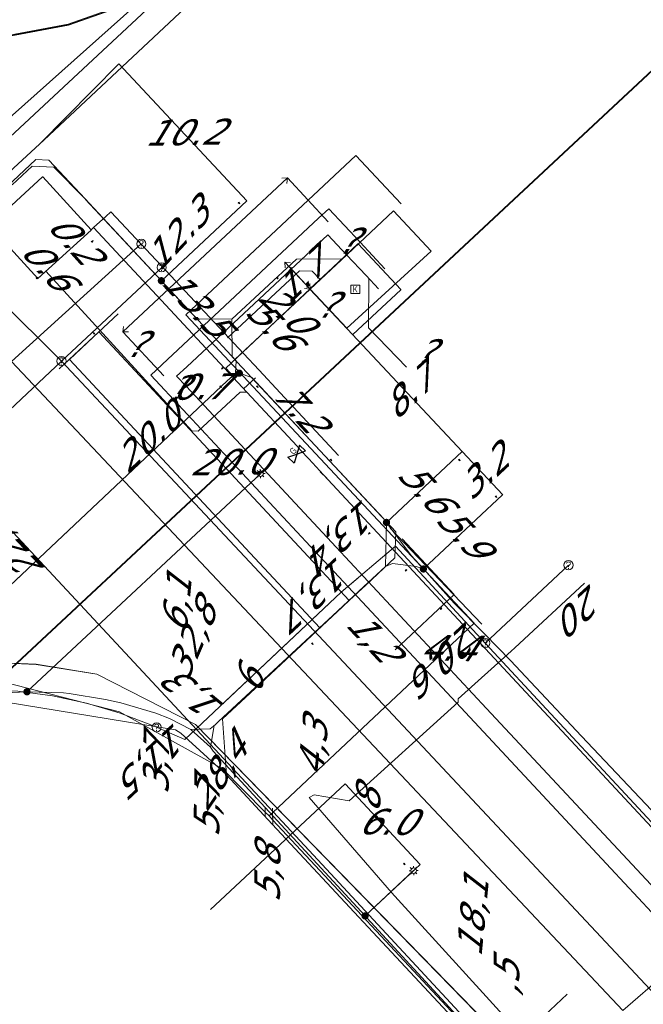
# Model space of a CAD drawing. Header units: metres. Extents: x 124576 to 133557, y 395865 to 402386.
# Tile 351 of 447: x 130002 to 130036, y 401113 to 401167. Entities that reach past the tile are written whole.
import ezdxf
from ezdxf.enums import TextEntityAlignment as Align

# ---------------------------------------------------------------- set-up
doc = ezdxf.new("R2010")
doc.units = ezdxf.units.M
doc.header["$MEASUREMENT"] = 0
for name, color, linetype, lineweight, true_color in [('LG_AanduidingEisVoorzorgsmaatregel', 7, 'Continuous', 40, 0xf7284a), ('LG_Datatransport_Bt_Nederland_NV', 3, 'Continuous', 13, 0x00ff00), ('LG_Datatransport_Eurofiber_Nederland_BV', 3, 'Continuous', 13, 0x00ff00), ('LG_Datatransport_KPN_BV', 3, 'Continuous', 13, 0x00ff00), ('LG_Datatransport_Tennet_Tso', 3, 'Continuous', 13, 0x00ff00), ('LG_Gas_Hoge_Druk', 7, 'Continuous', 13, 0xff9b00), ('LG_Gas_Hoge_Druk_Enexis_Netbeheer_BV', 7, 'Continuous', 13, 0xff9b00), ('LG_Gas_Hoge_Druk_P_Enexis_Netbeheer_BV', 7, 'Continuous', 13, 0xff9b00), ('LG_Gas_Lage_Druk', 7, 'Continuous', 13, 0xffdc7d), ('LG_Hoog_Spanning', 1, 'Continuous', 13, 0xff0000), ('LG_Laag_Spanning', 7, 'Continuous', 13, 0x960000), ('LG_Laag_Spanning_Enexis_Netbeheer_BV', 7, 'Continuous', 13, 0x960000), ('LG_Laag_Spanning_Tennet_Tso', 7, 'Continuous', 13, 0x960000), ('LG_Midden_Spanning', 7, 'Continuous', 13, 0xd20000), ('LG_Midden_Spanning_Enexis_Netbeheer_BV', 7, 'Continuous', 13, 0xd20000), ('LG_Riool_Vrij_Verval_Gemeente_Tilburg_Ruimtelijke_Uitvoering', 7, 'Continuous', 13, 0xca00a0), ('LG_unet-4_Brabant_Water', 5, 'Continuous', 13, 0x0000ff), ('LG_warmte', 7, 'Continuous', 13, 0x008080), ('LG_warmte_Ennatuurlijk_BV', 7, 'Continuous', 13, 0x008080), ('MV_warmte_lijn', 7, 'Continuous', 0, 0x008080)]:
    doc.layers.add(name, color=color, linetype=linetype, lineweight=lineweight, true_color=true_color)
for name, color, linetype, lineweight in [('LG_Datatransport_P_KPN_BV', 7, 'Continuous', 0), ('LG_Laag_Spanning_P_Enexis_Netbeheer_BV', 7, 'Continuous', 0), ('LG_Midden_Spanning_P_Enexis_Netbeheer_BV', 7, 'Continuous', 0), ('LG_n00003_Spitters_Electrotechniek_BV', 7, 'Continuous', 13), ('LG_overig_P_Gemeente_Tilburg_Ruimtelijke_Uitvoering', 7, 'Continuous', 0), ('LG_Riool_Vrij_Verval_P_Gemeente_Tilburg_Ruimtelijke_Uitvoering', 7, 'Continuous', 0), ('LG_unet-4_P_Brabant_Water', 7, 'Continuous', 0), ('MV_Datatransport', 7, 'Continuous', 0), ('MV_Gas_Hoge_Druk', 7, 'Continuous', 0), ('MV_Gas_Hoge_Druk_lijn', 7, 'Continuous', 0), ('MV_Gas_Hoge_Druk_pijl', 7, 'Continuous', 0), ('MV_Laag_Spanning', 7, 'Continuous', 0), ('MV_Laag_Spanning_lijn', 7, 'Continuous', 0), ('MV_Laag_Spanning_pijl', 7, 'Continuous', 0), ('MV_Midden_Spanning', 7, 'Continuous', 0), ('MV_Midden_Spanning_lijn', 7, 'Continuous', 0), ('MV_Midden_Spanning_pijl', 7, 'Continuous', 0), ('MV_unet-4', 7, 'Continuous', 0), ('MV_warmte', 7, 'Continuous', 0)]:
    doc.layers.add(name, color=color, linetype=linetype, lineweight=lineweight)
doc.styles.add('Klic_Annotatie', font='verdanai.ttf', dxfattribs={"oblique": 20, "height": 1.4})
doc.styles.add('Style-Arial Narrow', font='ARIALN.TTF')

# ---------------------------------------------------------------- blocks, each defined once
blk = doc.blocks.new('Mof')
at = {"layer": 'LG_Laag_Spanning_P_Enexis_Netbeheer_BV'}
h = blk.add_hatch(color=256, dxfattribs=at)
edge = h.paths.add_edge_path()
edge.add_arc((0, 0), 2, 0, 360)
blk = doc.blocks.new('Mof_1')
at = {"layer": 'LG_Midden_Spanning_P_Enexis_Netbeheer_BV'}
h = blk.add_hatch(color=256, dxfattribs=at)
edge = h.paths.add_edge_path()
edge.add_arc((0, 0), 2, 0, 360)
blk = doc.blocks.new('Streetlight')
at = {"layer": 'LG_Laag_Spanning_P_Enexis_Netbeheer_BV'}
for p, q in [((-1.77, 1.77), (-1.06, 1.06)), ((0, 2.5), (0, 1.5)), ((1.77, 1.77), (1.06, 1.06)), ((-1.06, -1.06), (-1.77, -1.77)), ((0, -1.5), (0, -2.5)), ((1.06, -1.06), (1.77, -1.77))]:
    blk.add_line(p, q, dxfattribs=at)
at = {"layer": 'LG_Laag_Spanning_P_Enexis_Netbeheer_BV', "flags": 128}
for points in [[(-2.5, 0), (-1.5, 0)], [(1.5, 0), (2.5, 0)]]:
    blk.add_lwpolyline(points, dxfattribs=at)
at = {"layer": 'LG_Laag_Spanning_P_Enexis_Netbeheer_BV'}
blk.add_circle((0, 0), 1.5, dxfattribs=at)
blk = doc.blocks.new('Verloopstuk_1')
at = {"layer": 'LG_Gas_Hoge_Druk_P_Enexis_Netbeheer_BV', "lineweight": 30, "flags": 128}
for points in [[(-3.02, -0.01), (-7.65, -2.3), (-7.57, 2.29), (-3.02, -0.01)], [(-3.02, -0.01), (1.62, -2.3), (1.54, 2.29), (-3.02, -0.01)]]:
    blk.add_lwpolyline(points, close=True, dxfattribs=at)
at = {"layer": 'LG_Gas_Hoge_Druk_P_Enexis_Netbeheer_BV', "color": 7, "linetype": 'Continuous', "style": 'Style-Arial Narrow'}
blk.add_text('G', height=3.5, dxfattribs=at).set_placement((-3.05, 2.63), align=Align.MIDDLE_CENTER)
blk = doc.blocks.new('Afsluiter_1')
at = {"layer": 'LG_Gas_Hoge_Druk_P_Enexis_Netbeheer_BV'}
blk.add_line((0, -2.5), (0, 2.5), dxfattribs=at)
at = {"layer": 'LG_Gas_Hoge_Druk_P_Enexis_Netbeheer_BV', "extrusion": (0, 0, -1)}
blk.add_solid([(0.25, 2.5), (-0.25, 2.5), (0.25, -2.5), (-0.25, -2.5)], dxfattribs=at)
blk = doc.blocks.new('m_pijl')
at = {"layer": 'MV_Laag_Spanning_pijl'}
blk.add_hatch(color=7, dxfattribs=at).paths.add_polyline_path([(-1, -0.33), (-1, 0), (-1, 0.33), (0, 0)])
at = {"layer": 'MV_Laag_Spanning_pijl', "flags": 128}
blk.add_lwpolyline([(-1, 0), (-1, 0.33), (0, 0), (-1, -0.33), (-1, 0)], close=True, dxfattribs=at)
blk = doc.blocks.new('m_pijl_1')
at = {"layer": 'MV_Midden_Spanning_pijl'}
blk.add_hatch(color=7, dxfattribs=at).paths.add_polyline_path([(-1, -0.33), (-1, 0), (-1, 0.33), (0, 0)])
at = {"layer": 'MV_Midden_Spanning_pijl', "flags": 128}
blk.add_lwpolyline([(-1, 0), (-1, 0.33), (0, 0), (-1, -0.33), (-1, 0)], close=True, dxfattribs=at)
blk = doc.blocks.new('m_pijl_3')
at = {"layer": 'MV_Gas_Hoge_Druk_pijl'}
blk.add_hatch(color=7, dxfattribs=at).paths.add_polyline_path([(-1, -0.33), (-1, 0), (-1, 0.33), (0, 0)])
at = {"layer": 'MV_Gas_Hoge_Druk_pijl', "flags": 128}
blk.add_lwpolyline([(-1, 0), (-1, 0.33), (0, 0), (-1, -0.33), (-1, 0)], close=True, dxfattribs=at)
blk = doc.blocks.new('Klantstation')
at = {"layer": 'LG_Laag_Spanning_P_Enexis_Netbeheer_BV', "flags": 128}
blk.add_lwpolyline([(-2.5, -2.31), (2.5, -2.31), (2.5, 2.31), (-2.5, 2.31), (-2.5, -2.31)], close=True, dxfattribs=at)
at = {"layer": 'LG_Laag_Spanning_P_Enexis_Netbeheer_BV', "color": 7, "linetype": 'Continuous', "style": 'Style-Arial Narrow'}
blk.add_text('K', height=3.5, dxfattribs=at).set_placement((0, 0), align=Align.MIDDLE_CENTER)
blk = doc.blocks.new('Klantstation_1')
at = {"layer": 'LG_Midden_Spanning_P_Enexis_Netbeheer_BV', "flags": 128}
blk.add_lwpolyline([(-2.5, -2.31), (2.5, -2.31), (2.5, 2.31), (-2.5, 2.31), (-2.5, -2.31)], close=True, dxfattribs=at)
at = {"layer": 'LG_Midden_Spanning_P_Enexis_Netbeheer_BV', "color": 7, "linetype": 'Continuous', "style": 'Style-Arial Narrow'}
blk.add_text('K', height=3.5, dxfattribs=at).set_placement((0, 0), align=Align.MIDDLE_CENTER)
blk = doc.blocks.new('Afsluiter_2')
at = {"layer": 'LG_unet-4_P_Brabant_Water'}
blk.add_line((0, -2.5), (0, 2.5), dxfattribs=at)
blk.add_solid([(-0.25, 2.5), (0.25, 2.5), (-0.25, -2.5), (0.25, -2.5)], dxfattribs=at)
blk = doc.blocks.new('Onbekend_1')
at = {"layer": 'LG_overig_P_Gemeente_Tilburg_Ruimtelijke_Uitvoering'}
blk.add_hatch(color=256, dxfattribs=at).paths.add_polyline_path([(-0.25, -1.07, -0.262633), (0.23, 0.15), (0.59, 0.47, 0.379827), (0.7, 1.26), (0.69, 1.26, 0.228508), (-0.03, 1.53), (-0.03, 1.52, 0.459053), (-0.82, 0.79), (-1.29, 0.85, -0.414214), (-0.08, 2, -0.243799), (1.09, 1.52, -0.379827), (0.9, 0.11), (0.54, -0.2, 0.262633), (0.23, -1.08), (-0.17, -1.07)])
blk.add_circle((0, 0), 2.5, dxfattribs=at)
at = {"layer": 'LG_overig_P_Gemeente_Tilburg_Ruimtelijke_Uitvoering', "extrusion": (0, 0, -1)}
blk.add_solid([(0.34, -2.06), (-0.21, -2.06), (0.34, -1.51), (-0.21, -1.51)], dxfattribs=at)
blk = doc.blocks.new('Onbekend_2')
at = {"layer": 'LG_Riool_Vrij_Verval_P_Gemeente_Tilburg_Ruimtelijke_Uitvoering'}
blk.add_hatch(color=256, dxfattribs=at).paths.add_polyline_path([(-0.25, -1.07, -0.262633), (0.23, 0.15), (0.59, 0.47, 0.379827), (0.7, 1.26), (0.69, 1.26, 0.228508), (-0.03, 1.53), (-0.03, 1.52, 0.459053), (-0.82, 0.79), (-1.29, 0.85, -0.414214), (-0.08, 2, -0.243799), (1.09, 1.52, -0.379827), (0.9, 0.11), (0.54, -0.2, 0.262633), (0.23, -1.08), (-0.17, -1.07)])
blk.add_circle((0, 0), 2.5, dxfattribs=at)
at = {"layer": 'LG_Riool_Vrij_Verval_P_Gemeente_Tilburg_Ruimtelijke_Uitvoering', "extrusion": (0, 0, -1)}
blk.add_solid([(0.34, -2.06), (-0.21, -2.06), (0.34, -1.51), (-0.21, -1.51)], dxfattribs=at)
blk = doc.blocks.new('Onbekend_3')
at = {"layer": 'LG_Datatransport_P_KPN_BV'}
blk.add_hatch(color=256, dxfattribs=at).paths.add_polyline_path([(-0.25, -1.07, -0.262633), (0.23, 0.15), (0.59, 0.47, 0.379827), (0.7, 1.26), (0.69, 1.26, 0.228508), (-0.03, 1.53), (-0.03, 1.52, 0.459053), (-0.82, 0.79), (-1.29, 0.85, -0.414214), (-0.08, 2, -0.243799), (1.09, 1.52, -0.379827), (0.9, 0.11), (0.54, -0.2, 0.262633), (0.23, -1.08), (-0.17, -1.07)])
blk.add_circle((0, 0), 2.5, dxfattribs=at)
at = {"layer": 'LG_Datatransport_P_KPN_BV', "extrusion": (0, 0, -1)}
blk.add_solid([(0.34, -2.06), (-0.21, -2.06), (0.34, -1.51), (-0.21, -1.51)], dxfattribs=at)

msp = doc.modelspace()

# ---------------------------------------------------------------- linework, layer by layer
at = {"layer": 'LG_AanduidingEisVoorzorgsmaatregel', "flags": 128}
msp.add_lwpolyline([(129943.649, 401077.716), (130089.541, 401213.815)], dxfattribs=at)
at = {"layer": 'LG_Datatransport_Bt_Nederland_NV', "flags": 128}
for points in [[(130057.96, 401015.79), (130072.14, 401054.94), (130076.88, 401059.26), (130068.69, 401067.88), (130062.23, 401075.17), (130060.84, 401076.74), (130049.17, 401089.38), (130042.81, 401096.26), (130037.59, 401101.91), (130030.36, 401109.39), (130011.58, 401128.65), (130006.2, 401131.39), (130002.91, 401131.92), (129998.92, 401132.09), (129994.97, 401131.1), (129991.77, 401129.13), (129985.51, 401123.61), (129977.02, 401115.32), (129941.88, 401082.49), (129933.74, 401074.52), (129926.53, 401067.59), (129919.58, 401061), (129906.21, 401049.02), (129895.76, 401038.993)], [(130072.14, 401054.938), (130076.883, 401059.263), (130068.689, 401067.88), (130062.232, 401075.167), (130060.839, 401076.739), (130049.167, 401089.38), (130042.814, 401096.264), (130037.591, 401101.915), (130030.355, 401109.387), (130011.584, 401128.649), (130006.203, 401131.388), (130002.912, 401131.916), (129998.921, 401132.086), (129994.966, 401131.101), (129991.766, 401129.132), (129985.507, 401123.608), (129977.02, 401115.316), (129941.881, 401082.494), (129933.744, 401074.523), (129926.525, 401067.595), (129919.583, 401061.003), (129906.213, 401049.019), (129895.763, 401038.992)]]:
    msp.add_lwpolyline(points, dxfattribs=at)
at = {"layer": 'LG_Datatransport_Eurofiber_Nederland_BV', "flags": 128}
for points in [[(129971.941, 401129.607), (129972.99, 401130.48), (129974.74, 401131.93), (129984.17, 401140.74), (129995.02, 401146.19), (130018.01, 401121.53), (130040.4, 401097.4), (130048.8, 401088.4), (130061.7, 401074.5), (130068.5, 401067.2), (130082.3, 401052.5), (130091.7, 401042.3), (130101.3, 401032.1), (130104.1, 401029), (130121.9, 401010), (130150.3, 400979.5), (130156.2, 400973.2), (130156.6, 400972.7), (130157, 400972.3), (130170.7, 400957.6), (130190, 400936.9), (130214.18, 400911)], [(129974.736, 401131.928), (129984.174, 401140.745), (129995.017, 401146.19), (130018.015, 401121.529)], [(130018.014, 401121.529), (130040.4, 401097.4), (130048.8, 401088.4), (130061.7, 401074.5), (130068.5, 401067.2), (130082.3, 401052.5), (130091.7, 401042.3), (130101.3, 401032.1), (130104.1, 401029), (130121.9, 401010), (130150.3, 400979.5), (130156.2, 400973.2), (130156.6, 400972.7)]]:
    msp.add_lwpolyline(points, dxfattribs=at)
at = {"layer": 'LG_Datatransport_KPN_BV'}
msp.add_line((130031.9, 401137.319), (130027.369, 401133.08), dxfattribs=at)
at = {"layer": 'LG_Datatransport_KPN_BV', "flags": 128}
for points in [[(130027.369, 401133.08), (130022.474, 401138.361), (130019.512, 401135.846), (130011, 401127.817), (130009.465, 401128.491)], [(130020.421, 401136.617), (130019.512, 401135.846), (130013.151, 401129.846)], [(130027.369, 401133.08), (130041.659, 401117.669), (130056.92, 401101.263)], [(130009.465, 401128.491), (130009.248, 401128.587), (130007.472, 401129.268), (130005.647, 401129.808), (130003.787, 401130.203), (130001.9, 401130.452), (130000.001, 401130.551), (129998.424, 401130.521), (129996.853, 401130.389), (129996.377, 401130.335), (129995.907, 401130.24), (129995.447, 401130.106), (129995, 401129.934), (129994.569, 401129.725), (129994.157, 401129.48), (129993.598, 401129.134), (129993.068, 401128.745), (129992.57, 401128.315), (129992.108, 401127.848), (129991.684, 401127.345), (129980.498, 401117.353)]]:
    msp.add_lwpolyline(points, dxfattribs=at)
at = {"layer": 'LG_Datatransport_Tennet_Tso', "flags": 128}
for points in [[(129973.104, 401166.27), (129985.198, 401160.614), (129986.286, 401159.821), (129988.124, 401159.378), (129988.85, 401159.831), (129990.317, 401161.975), (129992.405, 401163.635), (129998.622, 401165.663), (130004.647, 401166.79), (130008.3, 401168.077), (130010.825, 401170.14), (130016.239, 401180.436), (130022.173, 401191.953), (130028.404, 401203.497), (130029.308, 401208.777), (130028.567, 401212.696)], [(129986.263, 401159.762), (129988.134, 401159.314), (129988.892, 401159.787), (129990.361, 401161.934), (129992.434, 401163.581), (129998.637, 401165.605), (130004.663, 401166.732), (130008.33, 401168.024), (130010.872, 401170.101), (130016.292, 401180.408), (130022.226, 401191.925), (130028.461, 401203.477), (130029.369, 401208.777), (130028.679, 401212.762)], [(129986.265, 401159.772), (129988.132, 401159.325), (129988.885, 401159.794), (129990.354, 401161.941), (129992.429, 401163.59), (129998.635, 401165.615), (130004.66, 401166.742), (130008.325, 401168.033), (130010.864, 401170.107), (130016.283, 401180.413), (130022.217, 401191.93), (130028.451, 401203.48), (130029.359, 401208.777), (130028.634, 401212.664)]]:
    msp.add_lwpolyline(points, dxfattribs=at)
at = {"layer": 'LG_Gas_Hoge_Druk', "flags": 128}
for points in [[(130002.995, 401152.923), (130002.996, 401152.924), (130002.997, 401152.924), (130002.998, 401152.925), (130003, 401152.926), (130005.89, 401155.565), (130005.891, 401155.566), (130005.891, 401155.567), (130005.892, 401155.568), (130005.893, 401155.569), (130005.893, 401155.57), (130005.893, 401155.571), (130005.893, 401155.573), (130005.893, 401155.574), (130005.893, 401155.575), (130005.892, 401155.576), (130005.891, 401155.577), (130005.89, 401155.579), (130003.258, 401158.462), (130003.258, 401158.463), (130003.257, 401158.463), (130003.255, 401158.464), (130003.254, 401158.464), (130003.253, 401158.465), (130003.252, 401158.465), (130003.25, 401158.465), (130003.249, 401158.465), (130003.248, 401158.465), (130003.247, 401158.464), (130003.246, 401158.463), (130003.244, 401158.462), (130000.353, 401155.818)], [(130000.353, 401155.804), (130002.986, 401152.926), (130002.987, 401152.925), (130002.988, 401152.925), (130002.989, 401152.924), (130002.99, 401152.924), (130002.991, 401152.923), (130002.992, 401152.923), (130002.994, 401152.923), (130002.995, 401152.923)]]:
    msp.add_lwpolyline(points, dxfattribs=at)
at = {"layer": 'LG_Gas_Hoge_Druk_Enexis_Netbeheer_BV'}
msp.add_line((130233.662, 400911), (130018.561, 401142.237), dxfattribs=at)
at = {"layer": 'LG_Gas_Hoge_Druk_Enexis_Netbeheer_BV', "flags": 128}
for points in [[(130003.436, 401153.338), (130011.383, 401144.638), (130011.735, 401144.623), (130014.022, 401146.75), (130014.375, 401146.737), (130017.114, 401143.793), (130017.301, 401143.591)], [(130017.301, 401143.591), (130017.75, 401143.109), (130018.561, 401142.237)]]:
    msp.add_lwpolyline(points, dxfattribs=at)
at = {"layer": 'LG_Gas_Lage_Druk', "flags": 128}
for points in [[(130002.995, 401152.923), (130002.996, 401152.924), (130002.997, 401152.924), (130002.998, 401152.925), (130003, 401152.926), (130005.89, 401155.565), (130005.891, 401155.566), (130005.891, 401155.567), (130005.892, 401155.568), (130005.893, 401155.569), (130005.893, 401155.57), (130005.893, 401155.571), (130005.893, 401155.573), (130005.893, 401155.574), (130005.893, 401155.575), (130005.892, 401155.576), (130005.891, 401155.577), (130005.89, 401155.579), (130003.258, 401158.462), (130003.258, 401158.463), (130003.257, 401158.463), (130003.255, 401158.464), (130003.254, 401158.464), (130003.253, 401158.465), (130003.252, 401158.465), (130003.25, 401158.465), (130003.249, 401158.465), (130003.248, 401158.465), (130003.247, 401158.464), (130003.246, 401158.463), (130003.244, 401158.462), (130000.353, 401155.818)], [(130000.353, 401155.804), (130002.986, 401152.926), (130002.987, 401152.925), (130002.988, 401152.925), (130002.989, 401152.924), (130002.99, 401152.924), (130002.991, 401152.923), (130002.992, 401152.923), (130002.994, 401152.923), (130002.995, 401152.923)]]:
    msp.add_lwpolyline(points, dxfattribs=at)
at = {"layer": 'LG_Hoog_Spanning', "flags": 128}
msp.add_lwpolyline([(129930.006, 401092.33), (129930.007, 401092.33), (129930.008, 401092.331), (129930.009, 401092.331), (129930.01, 401092.332), (129930.012, 401092.333), (129998.604, 401156.133), (130003.329, 401160.474), (130003.329, 401160.474), (130075.906, 401228.433)], dxfattribs=at)
msp.add_lwpolyline([(129930.006, 401092.33), (129930.007, 401092.33), (129930.008, 401092.331), (129930.009, 401092.331), (129930.01, 401092.332), (129930.012, 401092.333), (129998.604, 401156.133), (130003.329, 401160.474), (130003.329, 401160.474), (130075.906, 401228.433)], dxfattribs=at)
at = {"layer": 'LG_Laag_Spanning', "flags": 128}
msp.add_lwpolyline([(130020.139, 401149.876), (130020.14, 401149.876), (130020.141, 401149.877), (130020.142, 401149.877), (130020.143, 401149.878), (130020.145, 401149.879), (130022.759, 401152.325), (130022.76, 401152.326), (130022.76, 401152.327), (130022.761, 401152.328), (130022.762, 401152.329), (130022.762, 401152.33), (130022.762, 401152.331), (130022.762, 401152.333), (130022.762, 401152.334), (130022.761, 401152.335), (130022.761, 401152.336), (130022.76, 401152.337), (130022.759, 401152.339), (130020.443, 401154.813), (130020.442, 401154.814), (130020.441, 401154.814), (130020.44, 401154.815), (130020.439, 401154.816), (130020.438, 401154.816), (130020.437, 401154.816), (130020.435, 401154.816), (130020.434, 401154.816), (130020.433, 401154.815), (130020.432, 401154.815), (130020.431, 401154.814), (130020.429, 401154.813), (130018.365, 401152.882), (130017.815, 401152.368), (130017.814, 401152.367), (130017.814, 401152.366), (130017.813, 401152.365), (130017.813, 401152.364), (130017.812, 401152.363), (130017.812, 401152.362), (130017.812, 401152.36), (130017.812, 401152.359), (130017.813, 401152.358), (130017.813, 401152.357), (130017.814, 401152.356), (130017.815, 401152.354), (130020.131, 401149.879), (130020.132, 401149.878), (130020.133, 401149.878), (130020.134, 401149.877), (130020.135, 401149.877), (130020.136, 401149.876), (130020.137, 401149.876), (130020.139, 401149.876)], dxfattribs=at)
at = {"layer": 'LG_Laag_Spanning_Enexis_Netbeheer_BV'}
for p, q in [((130005.59, 401157.242), (130009.723, 401152.812)), ((130005.59, 401157.242), (130009.723, 401152.812)), ((130005.59, 401157.242), (130009.723, 401152.812)), ((130009.723, 401152.812), (130011.982, 401150.391)), ((130009.723, 401152.812), (130011.982, 401150.391)), ((130011.982, 401150.391), (130012.609, 401149.719)), ((130013.312, 401147.351), (129994.73, 401129.862)), ((130013.312, 401147.351), (129994.73, 401129.862)), ((130002.401, 401130.424), (130015.121, 401142.301)), ((130020.687, 401136.074), (130020.799, 401136.178)), ((130012.651, 401128.632), (130012.833, 401128.801)), ((130012.651, 401128.632), (130012.833, 401128.801)), ((130011.325, 401128.367), (130012.398, 401127.402)), ((130020.819, 401118.216), (130023.463, 401120.682))]:
    msp.add_line(p, q, dxfattribs=at)
at = {"layer": 'LG_Laag_Spanning_Enexis_Netbeheer_BV', "flags": 128}
for points in [[(129999.324, 401161.474), (129999.747, 401161.434), (130000.222, 401161.264), (130000.292, 401161.217), (130000.619, 401161.113), (130000.931, 401161.226), (130034.025, 401190.756), (130034.76, 401191.434), (130043.096, 401199.352), (130043.832, 401200.029), (130056.419, 401211.236)], [(129996.507, 401153.416), (130000.357, 401157.049), (130000.376, 401157.067), (130002.885, 401159.408), (130003.592, 401159.383), (130005.569, 401157.264), (130005.59, 401157.242)], [(129996.507, 401153.416), (130000.357, 401157.049), (130000.376, 401157.067), (130002.885, 401159.408), (130003.592, 401159.383), (130005.569, 401157.264), (130005.59, 401157.242)], [(130005.59, 401157.242), (130007.201, 401155.515), (130009.415, 401153.142), (130009.723, 401152.812), (130011.982, 401150.391)], [(130005.59, 401157.242), (130007.201, 401155.515), (130009.415, 401153.142), (130009.723, 401152.812)], [(130018.372, 401152.875), (130017.945, 401153.331), (130017.238, 401153.355), (130013.316, 401149.695)], [(130018.372, 401152.875), (130017.945, 401153.331), (130017.238, 401153.355), (130013.316, 401149.695)], [(130009.723, 401152.812), (130011.982, 401150.391), (130012.609, 401149.719), (130013.292, 401148.988), (130013.791, 401148.454), (130013.768, 401147.776), (130013.616, 401147.634), (130013.312, 401147.351), (129994.73, 401129.862), (129991.053, 401126.402), (129989.957, 401125.449), (129975.694, 401112.137), (129970.472, 401107.262), (129961.52, 401098.907), (129956.671, 401094.382), (129945.106, 401083.587), (129928.995, 401068.55), (129917.255, 401057.593), (129916.642, 401057.021), (129911.516, 401052.237), (129896.845, 401038.542)], [(130009.723, 401152.812), (130011.982, 401150.391), (130012.609, 401149.719)], [(130009.723, 401152.812), (130011.982, 401150.391), (130012.609, 401149.719)], [(130013.312, 401147.351), (130013.616, 401147.634), (130013.768, 401147.776), (130013.791, 401148.454), (130013.292, 401148.988), (130012.609, 401149.719), (130013.292, 401148.988), (130012.609, 401149.719), (130013.292, 401148.988), (130012.609, 401149.719)], [(130014.642, 401147.541), (130013.966, 401147.778), (130013.552, 401147.577), (130013.312, 401147.351)], [(130014.642, 401147.541), (130013.966, 401147.778), (130013.552, 401147.577), (130013.312, 401147.351)], [(130020.687, 401136.074), (130020.799, 401136.178), (130021.53, 401136.86), (130022.445, 401137.714), (130022.494, 401139.127), (130017.335, 401144.655), (130014.642, 401147.541), (130017.335, 401144.655), (130014.642, 401147.541)], [(130020.799, 401136.178), (130021.53, 401136.86), (130022.445, 401137.714), (130022.494, 401139.127), (130017.335, 401144.655), (130014.642, 401147.541)], [(130012.833, 401128.801), (130020.065, 401135.499), (130020.687, 401136.074)], [(130012.833, 401128.801), (130020.065, 401135.499), (130020.687, 401136.074)], [(130020.687, 401136.074), (130016.837, 401132.51), (130012.833, 401128.801)], [(130012.833, 401128.801), (130020.065, 401135.499), (130020.687, 401136.074)], [(130020.799, 401136.178), (130020.757, 401136.139), (130020.687, 401136.074)], [(129975.694, 401112.137), (129989.957, 401125.449), (129991.053, 401126.402), (130000, 401130.321), (130002.401, 401130.424), (130004.395, 401130.36), (130004.701, 401130.327), (130006.673, 401130.009), (130007.506, 401129.83), (130009.417, 401129.261), (130010.162, 401128.974), (130011.325, 401128.367), (130012.398, 401127.402), (130012.553, 401127.182), (130020.819, 401118.216), (130020.913, 401118.114), (130039.036, 401098.457), (130040.121, 401097.28), (130054.459, 401081.728), (130054.532, 401081.648), (130054.797, 401081.36), (130056.783, 401079.276)], [(129991.053, 401126.402), (130000, 401130.321), (130002.401, 401130.424), (130004.395, 401130.36), (130004.701, 401130.327), (130006.673, 401130.009), (130007.506, 401129.83), (130009.417, 401129.261), (130010.162, 401128.974), (130011.325, 401128.367)], [(129991.053, 401126.402), (130000, 401130.321), (130002.401, 401130.424), (130004.395, 401130.36), (130004.701, 401130.327), (130006.673, 401130.009), (130007.506, 401129.83), (130009.417, 401129.261), (130010.162, 401128.974), (130011.325, 401128.367)], [(130011.325, 401128.367), (130012.384, 401128.414), (130012.651, 401128.632)], [(130011.325, 401128.367), (130012.384, 401128.414), (130012.651, 401128.632)], [(130012.398, 401127.402), (130012.606, 401128.591), (130012.651, 401128.632)], [(130012.398, 401127.402), (130012.606, 401128.591), (130012.651, 401128.632)], [(130012.833, 401128.801), (130012.742, 401128.717), (130012.651, 401128.632)], [(130079.096, 401055.861), (130070.021, 401065.384), (130056.783, 401079.276), (130054.797, 401081.36), (130054.532, 401081.648), (130054.459, 401081.728), (130040.121, 401097.28), (130039.036, 401098.457), (130020.913, 401118.114), (130020.819, 401118.216), (130012.553, 401127.182), (130012.398, 401127.402)], [(130079.096, 401055.861), (130070.021, 401065.384), (130056.783, 401079.276), (130054.797, 401081.36), (130054.532, 401081.648), (130054.459, 401081.728), (130040.121, 401097.28), (130039.036, 401098.457), (130020.913, 401118.114), (130020.819, 401118.216), (130012.553, 401127.182), (130012.398, 401127.402)]]:
    msp.add_lwpolyline(points, dxfattribs=at)
at = {"layer": 'LG_Laag_Spanning_Tennet_Tso', "flags": 128}
for points in [[(130000.927, 401160.134), (130069.487, 401224.011), (130070.836, 401227.084), (130069.895, 401229.525), (129994.513, 401266.425), (129939.21, 401293.622), (129930.071, 401274.191), (129923.579, 401260.414), (129918.837, 401250.299), (129918.143, 401249.976), (129918.114, 401249.962), (129910.133, 401253.656)], [(130000.927, 401160.134), (130069.487, 401224.011), (130070.836, 401227.084), (130069.895, 401229.525), (129939.21, 401293.622), (129935.218, 401285.135), (129933.096, 401280.621), (129931.59, 401277.42), (129931.564, 401277.365), (129930.6, 401275.315), (129930.182, 401274.426), (129930.1, 401274.181), (129924.468, 401262.24), (129918.836, 401250.306), (129918.129, 401249.973), (129911.611, 401252.975), (129910.133, 401253.656)]]:
    msp.add_lwpolyline(points, dxfattribs=at)
at = {"layer": 'LG_Midden_Spanning', "flags": 128}
msp.add_lwpolyline([(130020.139, 401149.876), (130020.14, 401149.876), (130020.141, 401149.877), (130020.142, 401149.877), (130020.143, 401149.878), (130020.145, 401149.879), (130022.759, 401152.325), (130022.76, 401152.326), (130022.76, 401152.327), (130022.761, 401152.328), (130022.762, 401152.329), (130022.762, 401152.33), (130022.762, 401152.331), (130022.762, 401152.333), (130022.762, 401152.334), (130022.761, 401152.335), (130022.761, 401152.336), (130022.76, 401152.337), (130022.759, 401152.339), (130020.443, 401154.813), (130020.442, 401154.814), (130020.441, 401154.814), (130020.44, 401154.815), (130020.439, 401154.816), (130020.438, 401154.816), (130020.437, 401154.816), (130020.435, 401154.816), (130020.434, 401154.816), (130020.433, 401154.815), (130020.432, 401154.815), (130020.431, 401154.814), (130020.429, 401154.813), (130019.563, 401154.003), (130017.815, 401152.368), (130017.814, 401152.367), (130017.814, 401152.366), (130017.813, 401152.365), (130017.813, 401152.364), (130017.812, 401152.363), (130017.812, 401152.362), (130017.812, 401152.36), (130017.812, 401152.359), (130017.813, 401152.358), (130017.813, 401152.357), (130017.814, 401152.356), (130017.815, 401152.354), (130020.131, 401149.879), (130020.132, 401149.878), (130020.133, 401149.878), (130020.134, 401149.877), (130020.135, 401149.877), (130020.136, 401149.876), (130020.137, 401149.876), (130020.139, 401149.876)], dxfattribs=at)
at = {"layer": 'LG_Midden_Spanning_Enexis_Netbeheer_BV'}
for p, q in [((130005.522, 401157.318), (130005.545, 401157.294)), ((130005.522, 401157.318), (130005.545, 401157.294)), ((130005.545, 401157.294), (130011.169, 401151.266)), ((130021.926, 401137.241), (130021.986, 401139.648)), ((130020.758, 401136.15), (130021.926, 401137.241))]:
    msp.add_line(p, q, dxfattribs=at)
at = {"layer": 'LG_Midden_Spanning_Enexis_Netbeheer_BV', "flags": 128}
for points in [[(130001.594, 401158.026), (130002.689, 401159.049), (130003.865, 401158.993), (130005.522, 401157.318), (130005.545, 401157.294), (130011.169, 401151.266), (130011.662, 401150.737), (130013.565, 401150.711), (130017.077, 401153.987), (130019.57, 401153.996)], [(130001.594, 401158.026), (130002.689, 401159.049), (130003.865, 401158.993), (130005.522, 401157.318)], [(130005.522, 401157.318), (130005.545, 401157.294), (130008, 401154.662), (130011.169, 401151.266)], [(130005.545, 401157.294), (130011.169, 401151.266), (130011.662, 401150.737), (130013.565, 401150.711)], [(130005.545, 401157.294), (130008, 401154.662), (130011.169, 401151.266)], [(130021.986, 401139.648), (130021.814, 401139.856), (130013.586, 401148.675), (130013.565, 401150.711), (130017.077, 401153.987), (130019.57, 401153.996)], [(130013.565, 401150.711), (130017.077, 401153.987), (130019.57, 401153.996)], [(130011.169, 401151.266), (130011.662, 401150.737), (130013.565, 401150.711)], [(130021.986, 401139.648), (130021.814, 401139.856), (130013.586, 401148.675), (130013.565, 401150.711)], [(130021.986, 401139.648), (130023.324, 401137.852), (130023.995, 401137.112), (130025.68, 401135.254), (130027.344, 401133.568), (130028.732, 401132.128), (130032.61, 401128.015), (130038.324, 401121.953), (130043.351, 401116.62), (130046.26, 401113.535), (130047.68, 401113.486), (130050.049, 401115.681), (130050.071, 401116.303)], [(130021.986, 401139.648), (130023.324, 401137.852), (130023.995, 401137.112)], [(130041.914, 401095.175), (130027.856, 401110.25), (130020.487, 401118.152), (130015.76, 401123.221), (130013.262, 401125.9), (130013.061, 401128.956), (130014.552, 401130.35), (130019.59, 401135.058), (130020.758, 401136.15), (130021.926, 401137.241), (130022.321, 401137.412), (130023.596, 401137.246), (130023.995, 401137.112)], [(130021.926, 401137.241), (130022.321, 401137.412), (130023.596, 401137.246), (130023.995, 401137.112)], [(130023.995, 401137.112), (130025.68, 401135.254), (130027.344, 401133.568), (130028.732, 401132.128), (130032.61, 401128.015), (130038.324, 401121.953), (130043.351, 401116.62), (130046.26, 401113.535), (130047.68, 401113.486), (130050.049, 401115.681), (130050.071, 401116.303)], [(130023.995, 401137.112), (130025.68, 401135.254), (130027.344, 401133.568), (130028.732, 401132.128), (130032.61, 401128.015), (130038.324, 401121.953), (130043.351, 401116.62), (130046.26, 401113.535), (130047.68, 401113.486), (130050.049, 401115.681), (130050.071, 401116.303)], [(130014.552, 401130.35), (130019.59, 401135.058), (130020.758, 401136.15)], [(130014.552, 401130.35), (130017.071, 401132.704), (130020.758, 401136.15)], [(130014.552, 401130.35), (130017.071, 401132.704), (130020.758, 401136.15)], [(130014.552, 401130.35), (130019.59, 401135.058), (130020.758, 401136.15)], [(130013.262, 401125.9), (130013.061, 401128.956), (130014.552, 401130.35)], [(129955.939, 401093.724), (129956.629, 401094.338), (129957.34, 401095.002), (129971.57, 401108.286), (129989.972, 401125.464), (129990.785, 401126.167), (129995.618, 401128.938), (130000.36, 401130.002), (130010.489, 401128.35), (130010.779, 401128.178), (130013.262, 401125.9)], [(129955.939, 401093.724), (129956.629, 401094.338), (129957.34, 401095.002), (129971.57, 401108.286), (129989.972, 401125.464), (129990.785, 401126.167), (129995.618, 401128.938), (130000.36, 401130.002), (130010.489, 401128.35), (130010.779, 401128.178), (130013.262, 401125.9)], [(129957.34, 401095.002), (129971.57, 401108.286), (129989.972, 401125.464), (129990.785, 401126.167), (129995.618, 401128.938), (130000.36, 401130.002), (130010.489, 401128.35), (130010.779, 401128.178), (130013.262, 401125.9)], [(129971.57, 401108.286), (129989.972, 401125.464), (129990.785, 401126.167), (129995.618, 401128.938), (130000.36, 401130.002), (130010.489, 401128.35), (130010.779, 401128.178), (130013.262, 401125.9)], [(129990.785, 401126.167), (129995.618, 401128.938), (130000.36, 401130.002), (130010.489, 401128.35), (130010.779, 401128.178), (130013.262, 401125.9)], [(130027.856, 401110.25), (130020.487, 401118.152), (130015.76, 401123.221), (130013.262, 401125.9)], [(130027.856, 401110.25), (130020.487, 401118.152), (130015.76, 401123.221), (130013.262, 401125.9)], [(130027.856, 401110.25), (130020.487, 401118.152), (130015.76, 401123.221), (130013.262, 401125.9)], [(130027.856, 401110.25), (130020.487, 401118.152), (130015.76, 401123.221), (130013.262, 401125.9)], [(130027.856, 401110.25), (130020.487, 401118.152), (130015.76, 401123.221), (130013.262, 401125.9)]]:
    msp.add_lwpolyline(points, dxfattribs=at)
at = {"layer": 'LG_n00003_Spitters_Electrotechniek_BV'}
for p, q in [((130028.983, 401132.827), (130032.762, 401136.344)), ((130028.773, 401132.635), (130028.983, 401132.827)), ((130025.888, 401130.042), (130028.773, 401132.635)), ((130025.888, 401129.864), (130025.888, 401130.042)), ((130019.961, 401124.479), (130025.888, 401129.864)), ((130017.765, 401124.658), (130018.042, 401124.81)), ((130022.265, 401119.488), (130017.765, 401124.658)), ((130022.265, 401119.488), (130017.765, 401124.658)), ((130018.042, 401124.81), (130019.961, 401124.479)), ((130035.5, 401104.976), (130022.265, 401119.488)), ((130035.5, 401104.976), (130022.265, 401119.488))]:
    msp.add_line(p, q, dxfattribs=at)
at = {"layer": 'LG_Riool_Vrij_Verval_Gemeente_Tilburg_Ruimtelijke_Uitvoering'}
for p, q in [((129996.69, 401155.94), (130004.28, 401148.44)), ((130008.63, 401154.82), (130001.56, 401148.41)), ((130009.74, 401153.54), (130004.28, 401148.44)), ((129963.65, 401110.08), (130004.28, 401148.44)), ((130001.56, 401148.41), (130034.86, 401113.07)), ((130004.28, 401148.44), (130039.8, 401110.52)), ((130041.81, 401119.1), (130034.86, 401113.07))]:
    msp.add_line(p, q, dxfattribs=at)
at = {"layer": 'LG_unet-4_Brabant_Water'}
for p, q in [((130015.77, 401123.83), (130017.05, 401125.03)), ((130015.59, 401123.66), (130015.38, 401123.87)), ((130015.59, 401123.66), (130015.77, 401123.83)), ((130015.59, 401123.66), (130015.79, 401123.44)), ((130015.79, 401123.44), (130029.95, 401108.28))]:
    msp.add_line(p, q, dxfattribs=at)
at = {"layer": 'LG_unet-4_Brabant_Water', "flags": 128}
for points in [[(130022.78, 401157), (130020.32, 401159.63), (130011.05, 401150.95), (130026.76, 401134.16), (130017.05, 401125.03)], [(129998.35, 401130.12), (130000.51, 401131.12), (130007.44, 401129.33), (130013.05, 401126.23), (130015.38, 401123.87)]]:
    msp.add_lwpolyline(points, dxfattribs=at)
at = {"layer": 'LG_warmte', "flags": 128}
msp.add_lwpolyline([(130019.82, 401154.23), (130017.82, 401152.36), (130019.82, 401150.22), (130024.42, 401154.43), (130022.37, 401156.62), (130020.18, 401154.57), (130019.82, 401154.23)], dxfattribs=at)
at = {"layer": 'LG_warmte_Ennatuurlijk_BV', "flags": 128}
for points in [[(130124.261, 401024.277), (130116.074, 401033.052), (130107.888, 401041.826), (130099.702, 401050.6), (130091.516, 401059.374), (130083.33, 401068.148), (130075.144, 401076.923), (130066.957, 401085.697), (130058.771, 401094.471), (130050.585, 401103.245), (130042.399, 401112.019), (130034.213, 401120.793), (130026.026, 401129.568), (130017.84, 401138.342), (130009.654, 401147.116), (130009.142, 401147.664), (130010.055, 401148.518), (130018.29, 401156.222), (130018.838, 401156.734), (130019.692, 401155.821), (130020.545, 401154.909), (130021.216, 401154.193), (130021.899, 401153.463)], [(130125.674, 401024.23), (130117.487, 401033.004), (130109.301, 401041.778), (130101.115, 401050.552), (130092.928, 401059.327), (130084.742, 401068.101), (130076.556, 401076.875), (130068.37, 401085.649), (130060.183, 401094.423), (130051.997, 401103.197), (130043.811, 401111.971), (130035.625, 401120.746), (130027.438, 401129.52), (130019.252, 401138.294), (130011.066, 401147.068), (130010.554, 401147.616), (130011.102, 401148.128), (130017.877, 401154.466), (130018.79, 401155.32), (130019.303, 401154.772), (130019.815, 401154.225), (130020.875, 401153.093), (130021.558, 401152.363)]]:
    msp.add_lwpolyline(points, dxfattribs=at)
at = {"layer": 'MV_Gas_Hoge_Druk_lijn'}
for p, q in [((130006.031, 401155.707), (130006.69, 401156.31)), ((130006.69, 401156.31), (130006.975, 401156.571)), ((130014.375, 401146.737), (130006.031, 401155.707)), ((130014.205, 401146.92), (130014.858, 401147.528))]:
    msp.add_line(p, q, dxfattribs=at)
at = {"layer": 'MV_Gas_Hoge_Druk_pijl'}
for p, q in [((130005.883, 401155.572), (130006.031, 401155.707)), ((130002.993, 401152.933), (130003.436, 401153.338))]:
    msp.add_line(p, q, dxfattribs=at)
at = {"layer": 'MV_Gas_Hoge_Druk_pijl', "flags": 128}
for points in [[(130006.975, 401156.571), (130009.174, 401154.218), (130014.19, 401148.85), (130015.046, 401147.933)], [(130015.046, 401147.933), (130016.191, 401146.706), (130017.895, 401144.881), (130019.37, 401143.301)]]:
    msp.add_lwpolyline(points, dxfattribs=at)
at = {"layer": 'MV_Laag_Spanning_lijn'}
for p, q in [((130007.41, 401164.617), (130003.098, 401160.275)), ((130014.38, 401157.171), (130009.723, 401152.812)), ((130017.819, 401152.364), (130013.233, 401148.048)), ((130006.312, 401150.021), (130004.71, 401148.527)), ((130013.705, 401147.536), (130013.967, 401147.778)), ((130025.675, 401135.718), (130022.838, 401138.759)), ((130012.407, 401118.574), (130019.735, 401125.409)), ((130023.826, 401121.015), (130020.819, 401118.216))]:
    msp.add_line(p, q, dxfattribs=at)
at = {"layer": 'MV_Laag_Spanning_pijl'}
for p, q in [((130007.41, 401164.617), (130014.38, 401157.171)), ((130019.956, 401135.398), (130006.312, 401150.021)), ((130013.233, 401148.048), (130013.705, 401147.536)), ((130022.458, 401132.716), (130025.675, 401135.718)), ((130019.735, 401125.409), (130023.826, 401121.015))]:
    msp.add_line(p, q, dxfattribs=at)
at = {"layer": 'MV_Midden_Spanning_lijn'}
for p, q in [((130007.371, 401151.012), (130004.163, 401148.016)), ((130027.176, 401134.109), (130022.184, 401139.327)), ((130031.828, 401113.96), (130027.856, 401110.25))]:
    msp.add_line(p, q, dxfattribs=at)
at = {"layer": 'MV_Midden_Spanning_pijl'}
for p, q in [((130017.822, 401152.361), (130016.66, 401153.602)), ((130017.822, 401152.361), (130013.724, 401148.528)), ((130020.138, 401149.886), (130026.109, 401143.506)), ((130004.71, 401148.527), (130018.357, 401133.906)), ((130026.109, 401143.506), (130021.986, 401139.648)), ((130026.109, 401143.506), (130028.316, 401141.148)), ((130028.312, 401141.152), (130023.995, 401137.112))]:
    msp.add_line(p, q, dxfattribs=at)
at = {"layer": 'MV_warmte_lijn'}
for p, q in [((130007.621, 401150.021), (130016.587, 401158.408)), ((130016.587, 401158.408), (130016.281, 401158.398)), ((130016.587, 401158.408), (130016.556, 401158.104)), ((130018.814, 401156.027), (130016.587, 401158.408)), ((130017.822, 401152.361), (130016.455, 401153.821)), ((130016.455, 401153.821), (130016.759, 401153.79)), ((130016.455, 401153.821), (130016.466, 401153.515)), ((130017.822, 401152.361), (130017.811, 401152.666)), ((130017.822, 401152.361), (130017.518, 401152.392)), ((130007.621, 401150.021), (130007.652, 401150.325)), ((130007.621, 401150.021), (130007.927, 401150.031)), ((130009.848, 401147.64), (130007.621, 401150.021))]:
    msp.add_line(p, q, dxfattribs=at)
at = {"layer": 'MV_warmte_lijn', "flags": 128}
msp.add_lwpolyline([(130023.083, 401148.096), (130021.012, 401150.246), (130021.03, 401152.927)], dxfattribs=at)

# ---------------------------------------------------------------- block references
at = {"layer": 'LG_Datatransport_P_KPN_BV', "xscale": 0.1, "yscale": 0.1, "zscale": 0.1}
for p in [(130031.9, 401137.319), (130027.369, 401133.08), (130027.369, 401133.08), (130027.369, 401133.08), (130009.465, 401128.491), (130009.465, 401128.491)]:
    msp.add_blockref('Onbekend_3', p, dxfattribs=at)
at = {"layer": 'LG_Gas_Hoge_Druk_P_Enexis_Netbeheer_BV', "color": 7, "linetype": 'Continuous', "xscale": 0.1, "yscale": 0.1, "zscale": 0.1, "rotation": 47}
msp.add_blockref('Verloopstuk_1', (130017.301, 401143.591), dxfattribs=at)
at = {"layer": 'LG_Gas_Hoge_Druk_P_Enexis_Netbeheer_BV', "xscale": 0.1, "yscale": 0.1, "zscale": 0.1, "rotation": 47}
msp.add_blockref('Afsluiter_1', (130018.561, 401142.237), dxfattribs=at)
at = {"layer": 'LG_Laag_Spanning_P_Enexis_Netbeheer_BV', "xscale": 0.1, "yscale": 0.1, "zscale": 0.1}
for name, p, rotation in [('Mof', (130009.723, 401152.812), 1), ('Mof', (130013.966, 401147.778), 351), ('Streetlight', (130015.121, 401142.301), 317.0000000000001), ('Streetlight', (130023.463, 401120.682), 317.0000000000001)]:
    msp.add_blockref(name, p, dxfattribs=dict(at, rotation=rotation))
for name, p in [('Klantstation', (130020.287, 401152.346)), ('Mof', (130002.401, 401130.424)), ('Mof', (130020.819, 401118.216))]:
    msp.add_blockref(name, p, dxfattribs=at)
at = {"layer": 'LG_Midden_Spanning_P_Enexis_Netbeheer_BV', "xscale": 0.1, "yscale": 0.1, "zscale": 0.1}
msp.add_blockref('Klantstation_1', (130020.287, 401152.346), dxfattribs=at)
at = {"layer": 'LG_Midden_Spanning_P_Enexis_Netbeheer_BV', "xscale": 0.1, "yscale": 0.1, "zscale": 0.1, "rotation": 1}
for p in [(130021.986, 401139.648), (130023.995, 401137.112)]:
    msp.add_blockref('Mof_1', p, dxfattribs=at)
at = {"layer": 'LG_overig_P_Gemeente_Tilburg_Ruimtelijke_Uitvoering', "xscale": 0.1, "yscale": 0.1, "zscale": 0.1}
for p in [(130008.63, 401154.82), (130009.74, 401153.54)]:
    msp.add_blockref('Onbekend_1', p, dxfattribs=at)
at = {"layer": 'LG_Riool_Vrij_Verval_P_Gemeente_Tilburg_Ruimtelijke_Uitvoering', "xscale": 0.1, "yscale": 0.1, "zscale": 0.1}
msp.add_blockref('Onbekend_2', (130004.28, 401148.44), dxfattribs=at)
at = {"layer": 'LG_unet-4_P_Brabant_Water', "xscale": 0.1, "yscale": 0.1, "zscale": 0.1}
for p in [(130015.38, 401123.87), (130015.77, 401123.83), (130015.79, 401123.44)]:
    msp.add_blockref('Afsluiter_2', p, dxfattribs=at)
at = {"layer": 'MV_Gas_Hoge_Druk_pijl', "xscale": 0.1, "yscale": 0.1, "zscale": 0.1}
for p, rotation in [((130006, 401155), 42), ((130003, 401153), 42), ((130015, 401147), 314), ((130019, 401143), 314)]:
    msp.add_blockref('m_pijl_3', p, dxfattribs=dict(at, rotation=rotation))
at = {"layer": 'MV_Laag_Spanning_pijl'}
for p, xscale, yscale, zscale, rotation in [((130014, 401157), 0.1, 0.1, 0.1, 314), ((130006, 401150), 0.09999999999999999, 0.09999999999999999, 0.09999999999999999, 133), ((130013, 401147), 0.1, 0.1, 0.1, 313), ((130025, 401135), 0.1, 0.1, 0.1, 43), ((130023, 401121), 0.1, 0.1, 0.1, 313)]:
    msp.add_blockref('m_pijl', p, dxfattribs=dict(at, xscale=xscale, yscale=yscale, zscale=zscale, rotation=rotation))
at = {"layer": 'MV_Midden_Spanning_pijl'}
for p, xscale, yscale, zscale, rotation in [((130016, 401153), 0.09999999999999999, 0.09999999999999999, 0.09999999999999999, 133), ((130013, 401148), 0.1, 0.1, 0.1, 224), ((130026, 401143), 0.1, 0.1, 0.1, 314), ((130028, 401141), 0.1, 0.1, 0.1, 314), ((130021, 401139), 0.1, 0.1, 0.1, 224), ((130023, 401137), 0.1, 0.1, 0.1, 224), ((130018, 401133), 0.1, 0.1, 0.1, 314)]:
    msp.add_blockref('m_pijl_1', p, dxfattribs=dict(at, xscale=xscale, yscale=yscale, zscale=zscale, rotation=rotation))

# ---------------------------------------------------------------- texts
at = {"layer": 'MV_Datatransport', "style": 'Klic_Annotatie', "oblique": 20}
for s, rotation, p in [('13,4', 223.1, (130019.711, 401139.07)), ('22,5', 133.1, (130001.496, 401138.192)), ('13,7', 223, (130018.305, 401135.951)), ('20', 222.5, (130032.724, 401135.058)), ('32,8', 66.8, (130011.339, 401133.164)), ('1,2', 313, (130021.217, 401133.462)), ('20,6', 223.1, (130025.307, 401132.381)), ('1,3', 140.7, (130011.689, 401130.044)), ('11,5', 223.1, (130009.436, 401126.894)), ('28,4', 56.2, (130012.775, 401125.952))]:
    msp.add_text(s, height=1.4, rotation=rotation, dxfattribs=at).set_placement(p, align=Align.MIDDLE_CENTER)
at = {"layer": 'MV_Gas_Hoge_Druk', "style": 'Klic_Annotatie', "oblique": 20}
for s, rotation, p in [('0.2', 312, (130004.964, 401155.12)), ('0.6', 312, (130003.499, 401153.731)), ('13.5', 313, (130011.584, 401151.639)), ('7.2', 313, (130017.216, 401145.948))]:
    msp.add_text(s, height=1.4, rotation=rotation, dxfattribs=at).set_placement(p, align=Align.MIDDLE_CENTER)
at = {"layer": 'MV_Laag_Spanning', "style": 'Klic_Annotatie', "oblique": 20}
for s, rotation, p in [('10.2', 1, (130010.895, 401160.894)), ('0.7', 1, (130011.793, 401147.048)), ('20.0', 1, (130013.371, 401142.942)), ('4.4', 359, (130025.261, 401132.811)), ('6.0', 359, (130021.927, 401123.348))]:
    msp.add_text(s, height=1.4, rotation=rotation, dxfattribs=at).set_placement(p, align=Align.MIDDLE_CENTER)
at = {"layer": 'MV_Midden_Spanning', "style": 'Klic_Annotatie', "oblique": 20}
for s, rotation, p in [('1.7', 43, (130017.241, 401152.982)), ('5.6', 313, (130015.773, 401150.445)), ('8.7', 43, (130023.124, 401146.696)), ('20.0', 43, (130008.928, 401144.182)), ('3.2', 43, (130027.213, 401142.327)), ('5.6', 313, (130024.048, 401141.577)), ('5.9', 313, (130026.154, 401139.132))]:
    msp.add_text(s, height=1.4, rotation=rotation, dxfattribs=at).set_placement(p, align=Align.MIDDLE_CENTER)
at = {"layer": 'MV_unet-4', "style": 'Klic_Annotatie', "oblique": 20}
for s, rotation, p in [('6,1', 84.5, (130010.54, 401135.12)), ('6', 84.5, (130014.56, 401130.92)), ('4,3', 84.5, (130017.97, 401127.28)), ('3,7', 89.3, (130009.43, 401126.34)), ('5,7', 89.2, (130012.19, 401124.02)), (',8', 84.5, (130020.92, 401124.16)), ('5,8', 89.2, (130015.49, 401120.46)), ('18,1', 84.5, (130026.66, 401118.08)), (',5', 89.2, (130028.51, 401114.79))]:
    msp.add_text(s, height=1.4, rotation=rotation, dxfattribs=at).set_placement(p, align=Align.MIDDLE_CENTER)
at = {"layer": 'MV_warmte', "style": 'Klic_Annotatie', "oblique": 20}
for s, rotation, p in [('12.3', 47, (130010.532, 401155.259)), ('2.0', 317, (130016.476, 401151.321))]:
    msp.add_text(s, height=1.4, rotation=rotation, dxfattribs=at).set_placement(p, align=Align.MIDDLE_CENTER)
for p in [(130019.78, 401154.995), (130018.63, 401151.498), (130008.232, 401149.367), (130023.942, 401148.923), (130010.476, 401146.967)]:
    msp.add_text('?', height=1.4, dxfattribs=at).set_placement(p, align=Align.MIDDLE_CENTER)

doc.saveas('drawing.dxf')
